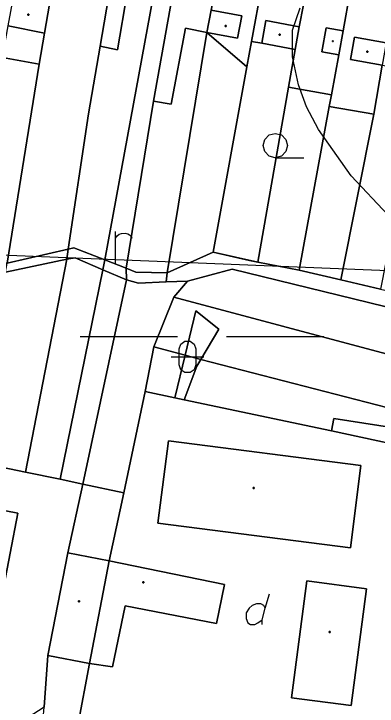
# Model space of a CAD drawing. Extents: x -645676 to -642474, y -1077513 to -1072613.
# Drawn here: x -644570.9 to -644459.1, y -1074683.6 to -1074470.4 of the extents above; entities that cross this region are included whole.
import ezdxf

# ---------------------------------------------------------------- set-up
doc = ezdxf.new("R2010")
doc.units = 0
for name, color, linetype in [('KN', 7, 'Continuous'), ('KULTURY_STAV', 7, 'Continuous'), ('KULTURY_ZNACKY', 7, 'Continuous'), ('OBVOD_PU', 7, 'Continuous'), ('VRSTEVNICE', 7, 'Continuous')]:
    doc.layers.add(name, color=color, linetype=linetype)

# ---------------------------------------------------------------- blocks, each defined once
blk = doc.blocks.new('3$0400')
blk.add_lwpolyline([(0, 0), (-0.38, 0.1), (-0.65, 0.38), (-0.75, 0.75), (-0.65, 1.12), (-0.38, 1.4), (0, 1.5), (0.38, 1.4), (0.65, 1.12), (0.75, 0.75), (0.65, 0.38), (0.38, 0.1), (0, 0), (1.75, 0)])
blk = doc.blocks.new('$431')
blk.add_line((0.63, 0.99), (0.9, 1.89))
blk.add_lwpolyline([(0.45, 0), (0.45, 0.27), (0.63, 0.99), (0.54, 1.17), (0.36, 1.26), (0.09, 1.26), (-0.18, 1.17), (-0.36, 0.99), (-0.54, 0.72), (-0.54, 0.36), (-0.45, 0.09), (-0.27, 0), (0, 0), (0.18, 0.09), (0.45, 0.27)])
blk = doc.blocks.new('8$0300')
for p, q in [((-7.5, 0), (-1.5, 0)), ((1.5, 0), (7.5, 0))]:
    blk.add_line(p, q)
blk = doc.blocks.new('3$1600')
for points in [[(-0.5, 1.5), (-0.4, 1.79), (-0.15, 1.97), (0.16, 1.97), (0.41, 1.79), (0.51, 1.5), (0.51, 0.5), (0.41, 0.21), (0.16, 0.03), (-0.15, 0.03), (-0.4, 0.21), (-0.5, 0.5), (-0.5, 1.5)], [(-1, 1), (0.27, 1), (1, 1)]]:
    blk.add_lwpolyline(points)
blk = doc.blocks.new('$479')
for points in [[(0, 0), (0, 1.27), (0, 2)], [(0, 1.6), (0.1, 1.73), (0.23, 1.84), (0.37, 1.89), (0.6, 1.9), (0.77, 1.87), (0.87, 1.8), (0.96, 1.7), (1, 1.6)]]:
    blk.add_lwpolyline(points)

msp = doc.modelspace()

# ---------------------------------------------------------------- linework, layer by layer
at = {"layer": 'KN'}
for points in [[(-644523.06, -1074434.5), (-644523.45, -1074436.73), (-644527.04, -1074458.91), (-644531.89, -1074458.16), (-644532.81, -1074464.09), (-644527.96, -1074464.83), (-644528.02, -1074465.14), (-644536.02, -1074463.96), (-644538.92, -1074481.48), (-644544.32, -1074480.43), (-644541.12, -1074461.7), (-644539.75, -1074454.23), (-644539.32, -1074451.87), (-644536.17, -1074452.45), (-644535.32, -1074447.93), (-644528.94, -1074449.13), (-644526.63, -1074436.79), (-644536.16, -1074434.65), (-644535.46, -1074431.46)], [(-644504.42, -1074438.66), (-644504.92, -1074441.71), (-644507.26, -1074454.7), (-644510.13, -1074469.26), (-644511.5, -1074476.15), (-644518.07, -1074474.79), (-644522.49, -1074498.29), (-644527.89, -1074497.27), (-644522.23, -1074465.73), (-644521.32, -1074459.8), (-644520.4, -1074454.9), (-644512.53, -1074456.53), (-644509.48, -1074440.67), (-644517.35, -1074438.91), (-644517.18, -1074437.96), (-644523.45, -1074436.73), (-644523.06, -1074434.5)], [(-644490.96, -1074441.56), (-644491.5, -1074444.67), (-644494.6, -1074461.61), (-644497.72, -1074478.93), (-644499.2, -1074486.72), (-644511.5, -1074476.15), (-644502.09, -1074477.9), (-644500.76, -1074471.03), (-644510.13, -1074469.26), (-644507.26, -1074454.7), (-644504.66, -1074455.22), (-644505.39, -1074459.03), (-644499.94, -1074460.09), (-644497.04, -1074443.44), (-644504.92, -1074441.71), (-644504.42, -1074438.66)], [(-644477.35, -1074444.32), (-644477.95, -1074447.62), (-644480.45, -1074460.82), (-644483.02, -1074474.39), (-644493.35, -1074472.51), (-644494.58, -1074479.5), (-644497.72, -1074478.93), (-644494.6, -1074461.61), (-644491.93, -1074462.14), (-644491.16, -1074458.32), (-644485.83, -1074459.38), (-644483.65, -1074446.36), (-644491.5, -1074444.67), (-644490.96, -1074441.56)], [(-644464.3, -1074446.97), (-644464.96, -1074450.48), (-644467.33, -1074463.46), (-644469.56, -1074475.66), (-644474.72, -1074474.72), (-644476.07, -1074482.09), (-644470.91, -1074483.04), (-644473.15, -1074495.33), (-644486.3, -1074493.02), (-644484.25, -1074481.38), (-644483.02, -1074474.39), (-644480.45, -1074460.82), (-644472.36, -1074462.37), (-644470.02, -1074449.33), (-644477.95, -1074447.62), (-644477.35, -1074444.32)], [(-644451.07, -1074449.65), (-644456.27, -1074479.36), (-644466.01, -1074477.59), (-644467.22, -1074484.48), (-644457.48, -1074486.25), (-644460.13, -1074501.36), (-644473.81, -1074498.97), (-644473.15, -1074495.33), (-644470.91, -1074483.04), (-644469.56, -1074475.66), (-644467.33, -1074463.46), (-644463.98, -1074464.07), (-644464.46, -1074466.65), (-644459.21, -1074467.54), (-644456.59, -1074452.17), (-644464.96, -1074450.48), (-644464.3, -1074446.97)], [(-644549.3, -1074460.26), (-644541.12, -1074461.7), (-644544.32, -1074480.43), (-644547.88, -1074501.24), (-644554.14, -1074542.88), (-644572.92, -1074547.19), (-644563.11, -1074485.96), (-644561.47, -1074476.41), (-644559.9, -1074467.46), (-644558.34, -1074458.57)], [(-644559.9, -1074467.46), (-644561.47, -1074476.41), (-644572.64, -1074474.13), (-644571, -1074465.17), (-644570.79, -1074463.98), (-644567.3, -1074464.7), (-644567.54, -1074465.88)], [(-644528.02, -1074465.14), (-644542.82, -1074546.12), (-644552.36, -1074542.42), (-644554.14, -1074542.88), (-644547.88, -1074501.24), (-644544.32, -1074480.43), (-644538.92, -1074481.48), (-644536.02, -1074463.96)], [(-644522.23, -1074465.73), (-644527.89, -1074497.27), (-644536.33, -1074548.71), (-644542.82, -1074546.12), (-644528.02, -1074465.14), (-644527.96, -1074464.83)], [(-644511.5, -1074476.15), (-644510.13, -1074469.26), (-644500.76, -1074471.03), (-644502.09, -1074477.9)], [(-644566.23, -1074470.79), (-644566.53, -1074470.79), (-644566.53, -1074470.49), (-644566.23, -1074470.49)], [(-644566.23, -1074470.79), (-644566.23, -1074470.49), (-644566.53, -1074470.49), (-644566.53, -1074470.79)], [(-644561.47, -1074476.41), (-644563.11, -1074485.96), (-644574.39, -1074483.83), (-644572.64, -1074474.13)], [(-644505.58, -1074474.32), (-644505.88, -1074474.32), (-644505.88, -1074474.02), (-644505.58, -1074474.02)], [(-644505.58, -1074474.32), (-644505.58, -1074474.02), (-644505.88, -1074474.02), (-644505.88, -1074474.32)], [(-644483.02, -1074474.39), (-644484.25, -1074481.38), (-644494.58, -1074479.5), (-644493.35, -1074472.51)], [(-644511.5, -1074476.15), (-644523.7, -1074550.2), (-644533.34, -1074549.97), (-644536.33, -1074548.71), (-644527.89, -1074497.27), (-644522.49, -1074498.29), (-644518.07, -1074474.79)], [(-644499.2, -1074486.72), (-644509.52, -1074543.83), (-644523.7, -1074550.2), (-644511.5, -1074476.15)], [(-644469.56, -1074475.66), (-644470.91, -1074483.04), (-644476.07, -1074482.09), (-644474.72, -1074474.72)], [(-644488.9, -1074477.01), (-644489.2, -1074477.01), (-644489.2, -1074476.71), (-644488.9, -1074476.71)], [(-644488.9, -1074477.01), (-644488.9, -1074476.71), (-644489.2, -1074476.71), (-644489.2, -1074477.01)], [(-644456.27, -1074479.36), (-644457.48, -1074486.25), (-644467.22, -1074484.48), (-644466.01, -1074477.59)], [(-644494.58, -1074479.5), (-644484.25, -1074481.38), (-644486.3, -1074493.02), (-644495.8, -1074546.93), (-644509.52, -1074543.83), (-644499.2, -1074486.72), (-644497.72, -1074478.93)], [(-644472.56, -1074478.99), (-644472.86, -1074478.99), (-644472.86, -1074478.69), (-644472.56, -1074478.69)], [(-644472.56, -1074478.99), (-644472.56, -1074478.69), (-644472.86, -1074478.69), (-644472.86, -1074478.99)], [(-644461.9, -1074482.2), (-644462.2, -1074482.2), (-644462.2, -1074481.9), (-644461.9, -1074481.9)], [(-644461.9, -1074482.2), (-644461.9, -1074481.9), (-644462.2, -1074481.9), (-644462.2, -1074482.2)], [(-644563.11, -1074485.96), (-644572.92, -1074547.19), (-644586.23, -1074552.24), (-644574.39, -1074483.83)], [(-644444.94, -1074488.54), (-644445.39, -1074490.77), (-644448.36, -1074505.92), (-644451.51, -1074521.99), (-644454.76, -1074538.57), (-644458.01, -1074555.15), (-644470.23, -1074552.32), (-644460.13, -1074501.36), (-644457.48, -1074486.25)], [(-644473.15, -1074495.33), (-644473.81, -1074498.97), (-644483.02, -1074549.35), (-644495.8, -1074546.93), (-644486.3, -1074493.02)], [(-644460.13, -1074501.36), (-644470.23, -1074552.32), (-644483.02, -1074549.35), (-644473.81, -1074498.97)], [(-644542.82, -1074546.12), (-644543.46, -1074549.2), (-644551.96, -1074545.52), (-644554.54, -1074545.92), (-644554.14, -1074542.88), (-644552.36, -1074542.42)], [(-644554.54, -1074545.92), (-644573.4, -1074549.93), (-644572.92, -1074547.19), (-644554.14, -1074542.88)], [(-644495.8, -1074546.93), (-644483.02, -1074549.35), (-644470.23, -1074552.32), (-644458.01, -1074555.15), (-644437.4, -1074559.77), (-644435.97, -1074560.29), (-644437.72, -1074565.23), (-644439.22, -1074564.82), (-644447.47, -1074562.75), (-644503.66, -1074549.05), (-644517.44, -1074552.73), (-644524.04, -1074552.98), (-644523.7, -1074550.2), (-644509.52, -1074543.83)], [(-644567.25, -1074611.5), (-644584.11, -1074608.05), (-644574.96, -1074558.42), (-644573.4, -1074549.93), (-644554.54, -1074545.92)], [(-644543.46, -1074549.2), (-644556.6, -1074613.68), (-644567.25, -1074611.5), (-644554.54, -1074545.92), (-644551.96, -1074545.52)], [(-644536.33, -1074548.71), (-644536.18, -1074552.3), (-644543.46, -1074549.2), (-644542.82, -1074546.12)], [(-644523.7, -1074550.2), (-644524.04, -1074552.98), (-644532.55, -1074553.3), (-644536.18, -1074552.3), (-644536.33, -1074548.71), (-644533.34, -1074549.97)], [(-644536.18, -1074552.3), (-644549.62, -1074615.21), (-644556.6, -1074613.68), (-644543.46, -1074549.2)], [(-644447.47, -1074562.75), (-644451.44, -1074576.47), (-644454.78, -1074575.56), (-644521.64, -1074557.67), (-644517.44, -1074552.73), (-644503.66, -1074549.05)], [(-644524.04, -1074552.98), (-644517.44, -1074552.73), (-644521.64, -1074557.67), (-644527.78, -1074573), (-644530.47, -1074586.75), (-644537.07, -1074617.95), (-644549.62, -1074615.21), (-644536.18, -1074552.3), (-644532.55, -1074553.3)], [(-644454.78, -1074575.56), (-644455.35, -1074581.86), (-644447.64, -1074582.46), (-644448.83, -1074593.37), (-644452.94, -1074592.42), (-644513.34, -1074576.81), (-644507.77, -1074567.54), (-644514.88, -1074561.91), (-644518.19, -1074575.56), (-644527.78, -1074573), (-644521.64, -1074557.67)], [(-644513.34, -1074576.81), (-644518.19, -1074575.56), (-644514.88, -1074561.91), (-644507.77, -1074567.54)], [(-644518.19, -1074575.56), (-644521.36, -1074588.66), (-644530.47, -1074586.75), (-644527.78, -1074573)], [(-644513.34, -1074576.81), (-644514.59, -1074578.9), (-644518.47, -1074589.27), (-644521.36, -1074588.66), (-644518.19, -1074575.56)], [(-644452.94, -1074592.42), (-644453.98, -1074597.85), (-644472.35, -1074594.99), (-644473.16, -1074598.8), (-644518.47, -1074589.27), (-644514.59, -1074578.9), (-644513.34, -1074576.81)], [(-644448.83, -1074593.37), (-644447.61, -1074593.65), (-644438.8, -1074595.59), (-644440.81, -1074605.8), (-644473.16, -1074598.8), (-644472.35, -1074594.99), (-644453.98, -1074597.85), (-644452.94, -1074592.42)], [(-644464.09, -1074609.52), (-644467.31, -1074634.85), (-644526.53, -1074627.24), (-644523.3, -1074601.92)], [(-644464.09, -1074609.52), (-644523.3, -1074601.92), (-644526.53, -1074627.24), (-644467.31, -1074634.85)], [(-644537.07, -1074617.95), (-644541.5, -1074638.88), (-644554.24, -1074636.39), (-644549.62, -1074615.21)], [(-644496.9, -1074616.52), (-644497.2, -1074616.52), (-644497.2, -1074616.22), (-644496.9, -1074616.22)], [(-644496.9, -1074616.52), (-644496.9, -1074616.22), (-644497.2, -1074616.22), (-644497.2, -1074616.52)], [(-644541.5, -1074638.88), (-644547.62, -1074670.44), (-644560.36, -1074667.97), (-644554.24, -1074636.39)], [(-644547.62, -1074670.44), (-644541.5, -1074638.88), (-644506.05, -1074646.07), (-644508.52, -1074658.17), (-644536.62, -1074652.71), (-644540.52, -1074671.42)], [(-644530.87, -1074645.57), (-644531.17, -1074645.57), (-644531.17, -1074645.27), (-644530.87, -1074645.27)], [(-644530.87, -1074645.57), (-644530.87, -1074645.27), (-644531.17, -1074645.27), (-644531.17, -1074645.57)], [(-644462.39, -1074647.42), (-644467.09, -1074683.42), (-644485.43, -1074681.04), (-644480.74, -1074645.04)], [(-644462.39, -1074647.42), (-644480.74, -1074645.04), (-644485.43, -1074681.04), (-644467.09, -1074683.42)], [(-644550.63, -1074651.5), (-644550.93, -1074651.5), (-644550.93, -1074651.2), (-644550.63, -1074651.2)], [(-644550.63, -1074651.5), (-644550.63, -1074651.2), (-644550.93, -1074651.2), (-644550.93, -1074651.5)], [(-644473.53, -1074660.93), (-644473.83, -1074660.93), (-644473.83, -1074660.63), (-644473.53, -1074660.63)], [(-644473.53, -1074660.93), (-644473.53, -1074660.63), (-644473.83, -1074660.63), (-644473.83, -1074660.93)], [(-644547.62, -1074670.44), (-644551.22, -1074689.56), (-644561.86, -1074687.4), (-644561.58, -1074683.89), (-644560.36, -1074667.97)]]:
    msp.add_lwpolyline(points, close=True, dxfattribs=at)
for points in [[(-644551.22, -1074689.56), (-644547.62, -1074670.44), (-644540.52, -1074671.42), (-644536.62, -1074652.71), (-644508.52, -1074658.17), (-644506.05, -1074646.07), (-644541.5, -1074638.88), (-644537.07, -1074617.95), (-644530.47, -1074586.75), (-644521.36, -1074588.66), (-644518.47, -1074589.27), (-644473.16, -1074598.8), (-644440.81, -1074605.8), (-644427.9, -1074608.59), (-644428.3, -1074610.89), (-644448.25, -1074608.1), (-644451.58, -1074631.78), (-644443.16, -1074632.95), (-644443.18, -1074633.25), (-644443.23, -1074634.06), (-644442.65, -1074634.14), (-644449.5, -1074685.76)], [(-644584.11, -1074608.05), (-644567.25, -1074611.5), (-644556.6, -1074613.68), (-644549.62, -1074615.21), (-644554.24, -1074636.39), (-644560.36, -1074667.97), (-644561.58, -1074683.89), (-644627.91, -1074726.7)]]:
    msp.add_lwpolyline(points, dxfattribs=at)
at = {"layer": 'KULTURY_STAV'}
for points in [[(-644574.39, -1074483.83), (-644563.11, -1074485.96), (-644561.47, -1074476.41), (-644559.9, -1074467.46), (-644558.34, -1074458.57), (-644549.3, -1074460.26), (-644541.12, -1074461.7), (-644544.32, -1074480.43), (-644538.92, -1074481.48), (-644536.02, -1074463.96), (-644528.02, -1074465.14), (-644542.82, -1074546.12), (-644543.46, -1074549.2), (-644556.6, -1074613.68), (-644567.25, -1074611.5), (-644584.11, -1074608.05)], [(-644536.02, -1074463.96), (-644538.92, -1074481.48), (-644544.32, -1074480.43), (-644541.12, -1074461.7)], [(-644527.96, -1074464.83), (-644522.23, -1074465.73), (-644527.89, -1074497.27), (-644536.33, -1074548.71), (-644536.18, -1074552.3), (-644549.62, -1074615.21), (-644556.6, -1074613.68), (-644543.46, -1074549.2), (-644542.82, -1074546.12), (-644528.02, -1074465.14), (-644527.96, -1074464.83)], [(-644559.9, -1074467.46), (-644561.47, -1074476.41), (-644563.11, -1074485.96), (-644574.39, -1074483.83)], [(-644457.48, -1074486.25), (-644460.13, -1074501.36), (-644473.81, -1074498.97), (-644473.15, -1074495.33), (-644486.3, -1074493.02), (-644484.25, -1074481.38), (-644494.58, -1074479.5), (-644497.72, -1074478.93), (-644499.2, -1074486.72), (-644511.5, -1074476.15), (-644518.07, -1074474.79), (-644522.49, -1074498.29), (-644527.89, -1074497.27), (-644522.23, -1074465.73)], [(-644453.98, -1074597.85), (-644472.35, -1074594.99), (-644473.16, -1074598.8), (-644518.47, -1074589.27), (-644514.59, -1074578.9), (-644513.34, -1074576.81), (-644507.77, -1074567.54), (-644514.88, -1074561.91), (-644518.19, -1074575.56), (-644521.36, -1074588.66), (-644530.47, -1074586.75), (-644537.07, -1074617.95), (-644549.62, -1074615.21), (-644536.18, -1074552.3), (-644536.33, -1074548.71), (-644527.89, -1074497.27), (-644522.49, -1074498.29), (-644518.07, -1074474.79)], [(-644518.07, -1074474.79), (-644511.5, -1074476.15), (-644499.2, -1074486.72), (-644497.72, -1074478.93), (-644494.58, -1074479.5), (-644484.25, -1074481.38), (-644486.3, -1074493.02), (-644473.15, -1074495.33), (-644473.81, -1074498.97), (-644460.13, -1074501.36), (-644457.48, -1074486.25)], [(-644458.01, -1074555.15), (-644470.23, -1074552.32), (-644483.02, -1074549.35), (-644495.8, -1074546.93), (-644509.52, -1074543.83), (-644523.7, -1074550.2), (-644524.04, -1074552.98), (-644517.44, -1074552.73), (-644503.66, -1074549.05), (-644447.47, -1074562.75)], [(-644447.47, -1074562.75), (-644503.66, -1074549.05), (-644517.44, -1074552.73), (-644524.04, -1074552.98), (-644523.7, -1074550.2), (-644518.02, -1074547.65), (-644509.52, -1074543.83), (-644498.33, -1074546.36), (-644495.8, -1074546.93), (-644483.02, -1074549.35), (-644470.23, -1074552.32), (-644458.01, -1074555.15)], [(-644514.88, -1074561.91), (-644507.77, -1074567.54), (-644513.34, -1074576.81), (-644518.19, -1074575.56), (-644514.88, -1074561.91)], [(-644518.19, -1074575.56), (-644513.34, -1074576.81), (-644514.59, -1074578.9), (-644518.47, -1074589.27), (-644521.36, -1074588.66), (-644518.19, -1074575.56)], [(-644574.15, -1074695.54), (-644552.99, -1074698.98), (-644551.22, -1074689.56), (-644547.62, -1074670.44), (-644560.36, -1074667.97), (-644554.24, -1074636.39), (-644541.5, -1074638.88), (-644537.07, -1074617.95), (-644530.47, -1074586.75)], [(-644530.47, -1074586.75), (-644521.36, -1074588.66), (-644518.47, -1074589.27), (-644473.16, -1074598.8), (-644472.35, -1074594.99), (-644453.98, -1074597.85), (-644452.94, -1074592.42), (-644448.83, -1074593.37), (-644447.61, -1074593.65), (-644438.8, -1074595.59), (-644426.24, -1074598.07), (-644427.9, -1074608.59), (-644428.3, -1074610.89), (-644429.58, -1074618.96), (-644431.76, -1074635.1), (-644431.78, -1074635.28), (-644438.62, -1074687.34)], [(-644584.11, -1074608.05), (-644567.25, -1074611.5), (-644556.6, -1074613.68), (-644549.62, -1074615.21), (-644537.07, -1074617.95), (-644541.5, -1074638.88), (-644554.24, -1074636.39), (-644560.36, -1074667.97), (-644547.62, -1074670.44), (-644551.22, -1074689.56), (-644552.99, -1074698.98), (-644574.15, -1074695.54), (-644561.86, -1074687.4), (-644561.58, -1074683.89), (-644578.53, -1074694.83)], [(-644648.07, -1074608.9), (-644569.64, -1074624.11), (-644579.21, -1074673.44), (-644657.63, -1074658.13), (-644648.07, -1074608.9)], [(-644648.07, -1074608.9), (-644657.63, -1074658.13), (-644579.21, -1074673.44), (-644569.64, -1074624.11), (-644648.07, -1074608.9)]]:
    msp.add_lwpolyline(points, dxfattribs=at)
at = {"layer": 'OBVOD_PU'}
msp.add_lwpolyline([(-644978.74, -1074528.27), (-644024.22, -1074566.94), (-644030.98, -1074561.72), (-644032.46, -1074560.59), (-644056.04, -1074542.98), (-644083.15, -1074522.39), (-644082.03, -1074519.85), (-644081.24, -1074510.26), (-644085.96, -1074507.81), (-644114.23, -1074493.13), (-644118.88, -1074501.21), (-644145.13, -1074484.54), (-644170.07, -1074467.93)], dxfattribs=at)
at = {"layer": 'VRSTEVNICE'}
for points in [[(-644480.86, -1074499.08), (-644483.29, -1074492.24), (-644485.14, -1074483.7), (-644485.14, -1074475.44), (-644482.72, -1074468.6)], [(-644457.65, -1074690.49), (-644439.42, -1074668.56), (-644434.29, -1074658.59), (-644431.08, -1074648.43), (-644429.52, -1074640.67), (-644426.94, -1074616.85), (-644425.64, -1074593.04), (-644427.88, -1074577.7), (-644431.73, -1074568.58), (-644437.57, -1074557.19), (-644446.68, -1074543.51), (-644455.66, -1074532.41), (-644467.05, -1074520.3), (-644477.16, -1074506.06), (-644480.86, -1074499.08)]]:
    msp.add_lwpolyline(points, dxfattribs=at)

# ---------------------------------------------------------------- block references
at = {"layer": 'KULTURY_ZNACKY', "xscale": 5, "yscale": 5}
for name, p in [('3$0400', (-644490.42, -1074514.72)), ('$479', (-644539.61, -1074547.47)), ('8$0300', (-644512.97, -1074569.81)), ('3$1600', (-644517.45, -1074581.03)), ('$431', (-644496.66, -1074658.4))]:
    msp.add_blockref(name, p, dxfattribs=at)

doc.saveas('drawing.dxf')
